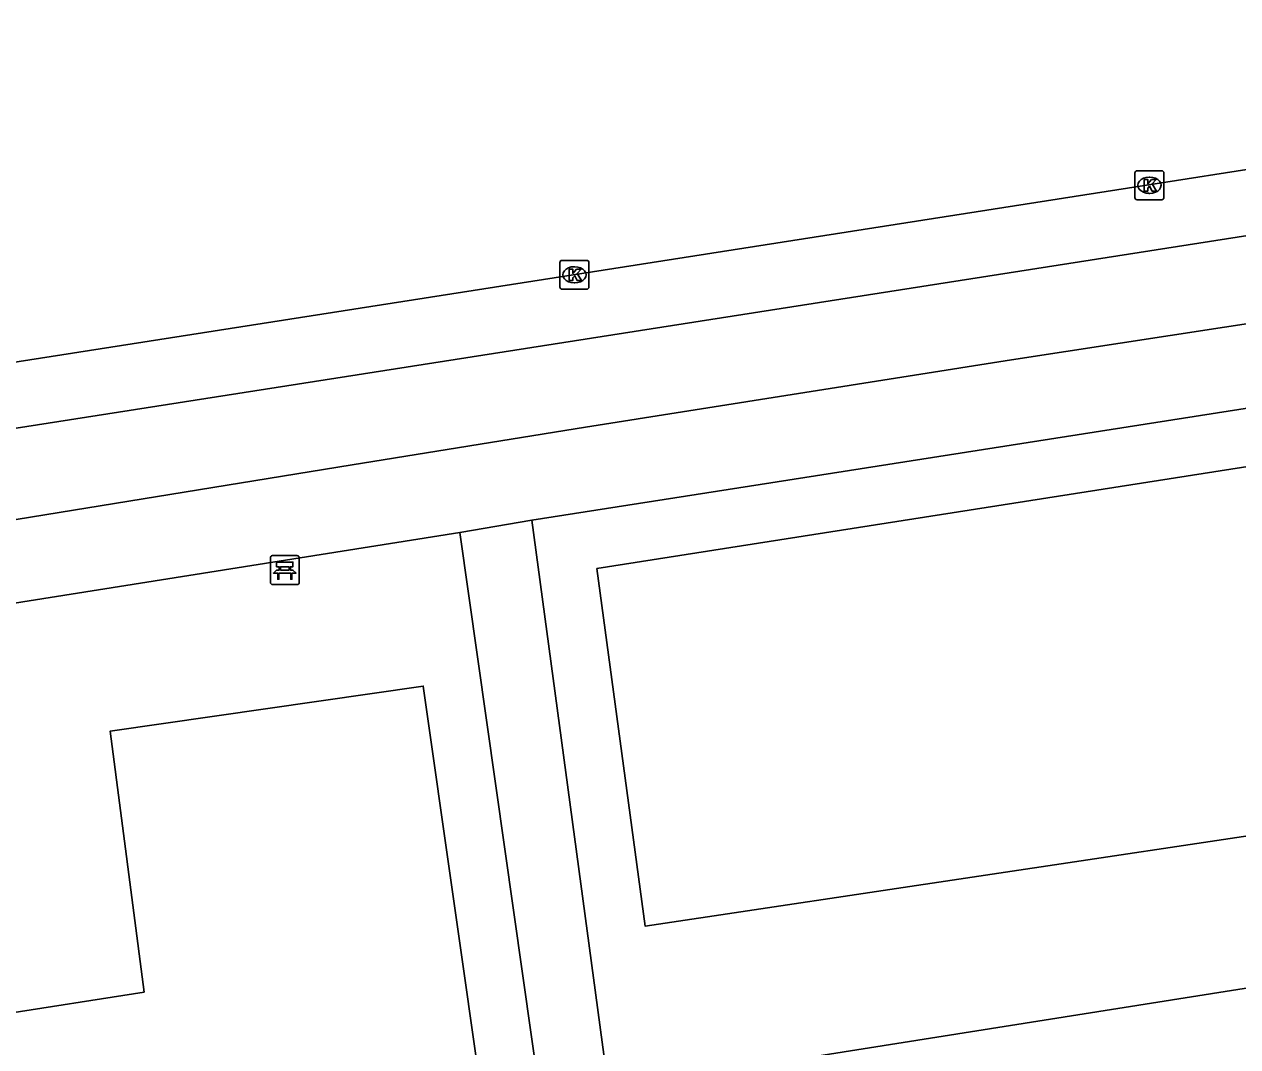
# Model space of a CAD drawing. Extents: x 160077 to 160945, y 386481 to 387498.
# Drawn here: x 160404.32 to 160446.25, y 387456.19 to 387491.54 of the extents above; entities that cross this region are included whole.
import ezdxf

# ---------------------------------------------------------------- set-up
doc = ezdxf.new("R2010")
doc.units = 0
for name, color, linetype in [('IMGEO_Bank', 7, 'Continuous'), ('IMGEO_Fietspad_open', 7, 'Continuous'), ('IMGEO_Groenvoorziening', 7, 'Continuous'), ('IMGEO_Kolk', 7, 'Continuous'), ('IMGEO_Rijbaan_lokaal_gesloten', 7, 'Continuous'), ('IMGEO_Voetpad_open', 7, 'Continuous')]:
    doc.layers.add(name, color=color, linetype=linetype)

msp = doc.modelspace()

# ---------------------------------------------------------------- linework, layer by layer
at = {"layer": 'IMGEO_Bank'}
for p, q in [((160412.824, 387472.24), (160412.824, 387473.081)), ((160412.824, 387473.081), (160412.824, 387472.24)), ((160412.899, 387473.165), (160413.74, 387473.165)), ((160413.74, 387473.165), (160412.899, 387473.165)), ((160413.824, 387473.09), (160413.824, 387472.249)), ((160413.824, 387472.249), (160413.824, 387473.09)), ((160413.133, 387472.671), (160413.133, 387472.777)), ((160413.177, 387472.777), (160413.177, 387472.671)), ((160413.465, 387472.783), (160413.183, 387472.783)), ((160413.183, 387472.665), (160413.465, 387472.665)), ((160413.471, 387472.671), (160413.471, 387472.777)), ((160413.515, 387472.777), (160413.515, 387472.671)), ((160413.521, 387472.563), (160413.128, 387472.563)), ((160413.749, 387472.165), (160412.908, 387472.165)), ((160412.908, 387472.165), (160413.749, 387472.165))]:
    msp.add_line(p, q, dxfattribs=at)
for points in [[(160413.071, 387472.563), (160412.929, 387472.563), (160413.041, 387472.665), (160413.127, 387472.665)], [(160413.127, 387472.783), (160413.041, 387472.783), (160413.041, 387472.944), (160413.604, 387472.944), (160413.604, 387472.783), (160413.521, 387472.783)], [(160413.521, 387472.665), (160413.604, 387472.665), (160413.716, 387472.563), (160413.577, 387472.563)], [(160413.121, 387472.556), (160413.121, 387472.349), (160413.078, 387472.349), (160413.078, 387472.556)], [(160413.571, 387472.556), (160413.571, 387472.349), (160413.527, 387472.349), (160413.527, 387472.556)]]:
    msp.add_lwpolyline(points, dxfattribs=at)
for centre, radius, start, end in [((160412.902, 387473.087), 0.0779, 92.4484, 184.2845), ((160412.902, 387473.087), 0.0779, 92.4484, 184.2845), ((160413.746, 387473.087), 0.0779, 2.4484, 94.2845), ((160413.746, 387473.087), 0.0779, 2.4484, 94.2845), ((160413.126, 387472.776), 0.00671, 2.8957, 87.1043), ((160413.126, 387472.672), 0.00671, 272.8957, 357.1043), ((160413.183, 387472.776), 0.00671, 92.8957, 177.1043), ((160413.183, 387472.672), 0.00671, 182.8957, 267.1043), ((160413.465, 387472.776), 0.00671, 2.8957, 87.1043), ((160413.465, 387472.672), 0.00671, 272.8957, 357.1043), ((160413.522, 387472.776), 0.00671, 92.8957, 177.1043), ((160413.522, 387472.672), 0.00671, 182.8957, 267.1043), ((160412.902, 387472.243), 0.0779, 182.4484, 274.2845), ((160412.902, 387472.243), 0.0779, 182.4484, 274.2845), ((160413.071, 387472.556), 0.00671, 2.8957, 87.1043), ((160413.128, 387472.556), 0.00671, 92.8957, 177.1043), ((160413.52, 387472.556), 0.00671, 2.8957, 87.1043), ((160413.577, 387472.556), 0.00671, 92.8957, 177.1043), ((160413.746, 387472.243), 0.0779, 272.4484, 4.2845), ((160413.746, 387472.243), 0.0779, 272.4484, 4.2845)]:
    msp.add_arc(centre, radius, start, end, dxfattribs=at)
at = {"layer": 'IMGEO_Fietspad_open'}
for points in [[(160339.778, 387469.111), (160340.045, 387467.557), (160469.871, 387487.881), (160479.317, 387488.76), (160488.242, 387489.119), (160492.392, 387487.6), (160493.349, 387487.247)], [(160305.896, 387456.912), (160317.843, 387460.279), (160325.517, 387462.032), (160342.611, 387464.781), (160397.304, 387473.319), (160415.648, 387476.3), (160423.717, 387477.612), (160438.437, 387479.934), (160469.749, 387484.742), (160477.653, 387485.607), (160479.681, 387485.788), (160488.496, 387486.117), (160499.534, 387482.949)]]:
    msp.add_lwpolyline(points, dxfattribs=at)
at = {"layer": 'IMGEO_Groenvoorziening'}
for points in [[(160424.105, 387472.719), (160470.418, 387479.976), (160477.941, 387480.612), (160478.399, 387476.601), (160458.418, 387474.263), (160448.087, 387473.054), (160448.837, 387463.808), (160425.771, 387460.357), (160424.105, 387472.719)], [(160420.187, 387454.03), (160418.107, 387468.653), (160407.287, 387467.093), (160408.459, 387458.075), (160348.322, 387448.672)]]:
    msp.add_lwpolyline(points, dxfattribs=at)
at = {"layer": 'IMGEO_Kolk'}
for p, q in [((160442.775, 387486.471), (160443.627, 387486.471)), ((160442.7, 387485.545), (160442.7, 387486.397)), ((160443.188, 387486.251), (160443.213, 387486.251)), ((160443.701, 387486.397), (160443.701, 387485.545)), ((160443.211, 387485.691), (160443.186, 387485.691)), ((160443.627, 387485.471), (160442.775, 387485.471)), ((160422.832, 387482.448), (160422.832, 387483.3)), ((160422.907, 387483.374), (160423.759, 387483.374)), ((160423.32, 387483.154), (160423.345, 387483.154)), ((160423.833, 387483.3), (160423.833, 387482.448)), ((160423.759, 387482.374), (160422.907, 387482.374)), ((160423.343, 387482.594), (160423.318, 387482.594))]:
    msp.add_line(p, q, dxfattribs=at)
for points in [[(160442.775, 387486.471), (160443.627, 387486.471)], [(160442.7, 387485.545), (160442.7, 387486.397)], [(160443.021, 387486.171), (160443.144, 387486.171), (160443.144, 387486.02), (160443.274, 387486.171), (160443.438, 387486.171), (160443.292, 387486.02), (160443.445, 387485.771), (160443.293, 387485.771), (160443.208, 387485.935), (160443.144, 387485.868), (160443.144, 387485.771), (160443.021, 387485.771), (160443.021, 387486.171)], [(160443.701, 387486.397), (160443.701, 387485.545)], [(160443.627, 387485.471), (160442.775, 387485.471)], [(160422.832, 387482.448), (160422.832, 387483.3)], [(160422.907, 387483.374), (160423.759, 387483.374)], [(160423.833, 387483.3), (160423.833, 387482.448)], [(160423.153, 387483.074), (160423.276, 387483.074), (160423.276, 387482.923), (160423.406, 387483.074), (160423.57, 387483.074), (160423.424, 387482.923), (160423.577, 387482.674), (160423.425, 387482.674), (160423.34, 387482.838), (160423.276, 387482.771), (160423.276, 387482.674), (160423.153, 387482.674), (160423.153, 387483.074)], [(160423.759, 387482.374), (160422.907, 387482.374)]]:
    msp.add_lwpolyline(points, dxfattribs=at)
for centre, start, end in [((160442.777, 387486.395), 91.552, 178.448), ((160442.777, 387486.395), 91.552, 178.448), ((160443.625, 387486.395), 1.552, 88.448), ((160443.625, 387486.395), 1.552, 88.448), ((160442.777, 387485.547), 181.552, 268.448), ((160442.777, 387485.547), 181.552, 268.448), ((160443.625, 387485.547), 271.552, 358.448), ((160443.625, 387485.547), 271.552, 358.448), ((160422.909, 387483.298), 91.552, 178.448), ((160422.909, 387483.298), 91.552, 178.448), ((160423.757, 387483.298), 1.552, 88.448), ((160423.757, 387483.298), 1.552, 88.448), ((160422.909, 387482.45), 181.552, 268.448), ((160422.909, 387482.45), 181.552, 268.448), ((160423.757, 387482.45), 271.552, 358.448), ((160423.757, 387482.45), 271.552, 358.448)]:
    msp.add_arc(centre, 0.0765, start, end, dxfattribs=at)
for centre, major_axis, ratio, start_param, end_param in [((160443.187, 387485.971), (-0.387, 0.002), 0.722429, 4.712389, 7.853982), ((160443.212, 387485.971), (-0.39, 0.002), 0.717154, 1.570796, 4.712389), ((160423.319, 387482.874), (-0.387, 0.002), 0.722429, 4.712389, 7.853982), ((160423.344, 387482.874), (-0.39, 0.002), 0.717154, 1.570796, 4.712389)]:
    msp.add_ellipse(centre, major_axis=major_axis, ratio=ratio, start_param=start_param, end_param=end_param, dxfattribs=at)
at = {"layer": 'IMGEO_Rijbaan_lokaal_gesloten'}
msp.add_lwpolyline([(160353.458, 387471.947), (160475.737, 387491.077), (160477.724, 387491.333), (160481.292, 387491.482), (160483.168, 387491.537)], dxfattribs=at)
at = {"layer": 'IMGEO_Voetpad_open'}
for points in [[(160498.631, 387480.583), (160488.203, 387483.583), (160479.109, 387482.874), (160470.179, 387481.963), (160429.752, 387475.629), (160421.861, 387474.392)], [(160419.371, 387473.965), (160421.861, 387474.392)], [(160421.861, 387474.392), (160424.514, 387454.716)], [(160346.842, 387462.451), (160419.371, 387473.965)], [(160422.164, 387454.336), (160419.371, 387473.965)], [(160507.751, 387467.825), (160504.167, 387467.273), (160500, 387466.678), (160424.514, 387454.716)]]:
    msp.add_lwpolyline(points, dxfattribs=at)

doc.saveas('drawing.dxf')
